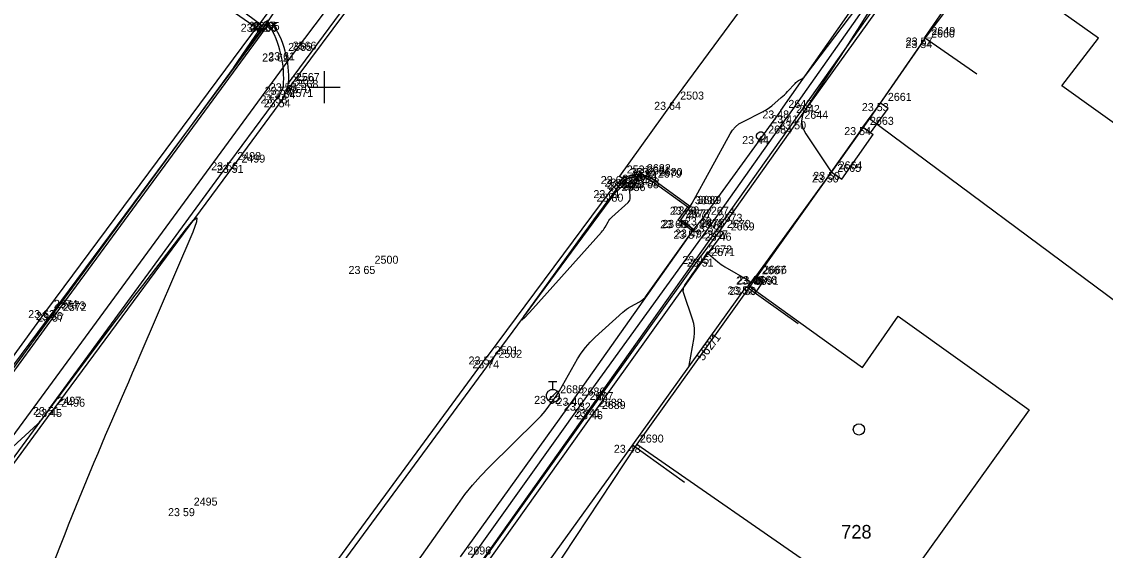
# Model space of a CAD drawing. Extents: x -702257 to -701487, y -1009871 to -1008841.
# Drawn here: x -701859.46 to -701825.59, y -1009514.48 to -1009497.95 of the extents above; entities that cross this region are included whole.
import ezdxf

# ---------------------------------------------------------------- set-up
doc = ezdxf.new("R2010")
doc.units = 0
for name, color, linetype in [('Ex_Minor Contours', 7, 'Continuous'), ('Z_body', 7, 'Continuous'), ('Z_body_cisla', 7, 'Continuous'), ('Z_body_vysky_redukovane', 7, 'Continuous'), ('Z_budova', 7, 'Continuous'), ('Z_hektometricka_sit', 7, 'Continuous'), ('Z_katastr_cisla_pozemkova', 7, 'Continuous'), ('Z_katastr_cisla_stavebni', 7, 'Continuous'), ('Z_katastr_hranice', 7, 'Continuous'), ('Z_katastr_vnitrni_kresba', 7, 'Continuous'), ('Z_katastr_znacky_budov', 7, 'Continuous'), ('Z_komunikace', 7, 'Continuous'), ('Z_obruba', 7, 'Continuous'), ('Z_ploty', 7, 'Continuous'), ('Z_rozhranni', 7, 'Continuous'), ('Z_site_vodovod_znaky', 7, 'Continuous'), ('Z_vstupy', 7, 'Continuous'), ('Z_zlabek', 7, 'Continuous')]:
    doc.layers.add(name, color=color, linetype=linetype)

# ---------------------------------------------------------------- blocks, each defined once
blk = doc.blocks.new('POINT_DISPLAY')
blk.add_line((0, 0), (0, 0))
blk = doc.blocks.new('Z18')
for p, q in [((-0.13, 0.45), (0.13, 0.45)), ((0, 0.2), (0, 0.45)), ((-0.2, 0.05), (-0.15, 0.15)), ((-0.2, -0.05), (-0.2, 0.05)), ((-0.15, 0.15), (-0.05, 0.2)), ((0.15, 0.15), (-0.15, -0.15)), ((-0.05, 0.2), (0.05, 0.2)), ((0.05, 0.2), (0.15, 0.15)), ((0.15, 0.15), (0.2, 0.05)), ((0.2, 0.05), (0.2, -0.05)), ((-0.15, -0.15), (-0.2, -0.05)), ((-0.05, -0.2), (-0.15, -0.15)), ((0.05, -0.2), (-0.05, -0.2)), ((0.15, -0.15), (0.05, -0.2)), ((0.2, -0.05), (0.15, -0.15))]:
    blk.add_line(p, q)
blk = doc.blocks.new('Z614')
for p, q in [((-0.13, 0.03), (-0.1, 0.08)), ((-0.13, -0.03), (-0.13, 0.03)), ((-0.1, 0.08), (-0.08, 0.1)), ((-0.08, 0.1), (-0.03, 0.13)), ((-0.03, 0.13), (0.03, 0.13)), ((0.03, 0.13), (0.08, 0.1)), ((0.08, 0.1), (0.1, 0.08)), ((0.1, 0.08), (0.13, 0.03)), ((0.13, 0.03), (0.13, -0.03)), ((-0.1, -0.08), (-0.13, -0.03)), ((-0.08, -0.1), (-0.1, -0.08)), ((-0.03, -0.13), (-0.08, -0.1)), ((0.03, -0.13), (-0.03, -0.13)), ((0.08, -0.1), (0.03, -0.13)), ((0.1, -0.08), (0.08, -0.1)), ((0.13, -0.03), (0.1, -0.08))]:
    blk.add_line(p, q)

msp = doc.modelspace()

# ---------------------------------------------------------------- linework, layer by layer
at = {"layer": 'Ex_Minor Contours'}
for points in [[(-701847.073, -1009514.82), (-701845.833, -1009513.043), (-701845.608, -1009512.736), (-701845.37, -1009512.441), (-701845.118, -1009512.156), (-701844.853, -1009511.883), (-701843.36, -1009510.415), (-701843.292, -1009510.346), (-701843.226, -1009510.274), (-701843.163, -1009510.2), (-701843.103, -1009510.124), (-701842.865, -1009509.815), (-701842.807, -1009509.736), (-701842.752, -1009509.656), (-701842.7, -1009509.574), (-701842.65, -1009509.491), (-701842.085, -1009508.498), (-701841.97, -1009508.312), (-701841.84, -1009508.137), (-701841.697, -1009507.973), (-701841.541, -1009507.82), (-701840.674, -1009507.038), (-701840.616, -1009506.988), (-701840.555, -1009506.942), (-701840.491, -1009506.9), (-701840.425, -1009506.861), (-701840.156, -1009506.713), (-701840.091, -1009506.673), (-701840.033, -1009506.627), (-701839.979, -1009506.574), (-701839.932, -1009506.514), (-701838.53, -1009504.544), (-701838.507, -1009504.501), (-701838.504, -1009504.461), (-701838.519, -1009504.424), (-701838.554, -1009504.389), (-701838.803, -1009504.202), (-701838.816, -1009504.192), (-701838.829, -1009504.182), (-701838.858, -1009504.158), (-701838.862, -1009504.154), (-701838.863, -1009504.15), (-701838.863, -1009504.146), (-701838.86, -1009504.141), (-701838.84, -1009504.113), (-701838.833, -1009504.103), (-701838.63, -1009503.826), (-701838.596, -1009503.777), (-701838.563, -1009503.728), (-701838.532, -1009503.677), (-701838.503, -1009503.626), (-701837.323, -1009501.462), (-701837.246, -1009501.343), (-701837.155, -1009501.24), (-701837.048, -1009501.153), (-701836.927, -1009501.081), (-701836.31, -1009500.775), (-701836.233, -1009500.733), (-701836.158, -1009500.687), (-701836.087, -1009500.637), (-701836.018, -1009500.582), (-701835.722, -1009500.33), (-701835.67, -1009500.284), (-701835.619, -1009500.237), (-701835.57, -1009500.188), (-701835.522, -1009500.138), (-701835.286, -1009499.883), (-701835.262, -1009499.858), (-701835.236, -1009499.836), (-701835.209, -1009499.815), (-701835.18, -1009499.797), (-701835.062, -1009499.726), (-701835.033, -1009499.707), (-701835.007, -1009499.685), (-701834.983, -1009499.661), (-701834.961, -1009499.635), (-701832.905, -1009496.906)], [(-701832.595, -1009497.012), (-701833.34, -1009498.199), (-701833.474, -1009498.411), (-701833.609, -1009498.622), (-701833.745, -1009498.832), (-701833.882, -1009499.042), (-701834.958, -1009500.673), (-701835.056, -1009500.871), (-701835.088, -1009501.069), (-701835.055, -1009501.267), (-701834.955, -1009501.465), (-701834.16, -1009502.65)], [(-701862.821, -1009514.068), (-701858.964, -1009510.539), (-701858.951, -1009510.527), (-701858.938, -1009510.514), (-701858.925, -1009510.5), (-701858.913, -1009510.487), (-701858.864, -1009510.431), (-701858.852, -1009510.417), (-701858.841, -1009510.403), (-701858.829, -1009510.389), (-701858.818, -1009510.374), (-701858.616, -1009510.108), (-701858.579, -1009510.059), (-701858.542, -1009510.01), (-701858.505, -1009509.961), (-701858.468, -1009509.911), (-701856.49, -1009507.275), (-701856.219, -1009506.916), (-701855.948, -1009506.557), (-701855.676, -1009506.199), (-701855.402, -1009505.842), (-701854.306, -1009504.415), (-701854.089, -1009504.155), (-701853.984, -1009504.087), (-701853.992, -1009504.211), (-701854.112, -1009504.529), (-701855.764, -1009508.385), (-701855.883, -1009508.664), (-701856.003, -1009508.942), (-701856.123, -1009509.221), (-701856.244, -1009509.499), (-701856.727, -1009510.611), (-701856.847, -1009510.89), (-701856.965, -1009511.168), (-701857.082, -1009511.448), (-701857.198, -1009511.728), (-701857.659, -1009512.848), (-701857.774, -1009513.129), (-701857.888, -1009513.41), (-701858.001, -1009513.691), (-701858.113, -1009513.972), (-701858.944, -1009516.068)], [(-701838.595, -1009508.705), (-701838.446, -1009507.824), (-701838.431, -1009507.678), (-701838.433, -1009507.533), (-701838.454, -1009507.39), (-701838.493, -1009507.248), (-701838.766, -1009506.453), (-701838.782, -1009506.385), (-701838.781, -1009506.318), (-701838.764, -1009506.255), (-701838.731, -1009506.193), (-701838.565, -1009505.951), (-701838.523, -1009505.891), (-701838.482, -1009505.83), (-701838.44, -1009505.77), (-701838.398, -1009505.709), (-701838.182, -1009505.398), (-701838.164, -1009505.372), (-701838.147, -1009505.347), (-701838.129, -1009505.321), (-701838.112, -1009505.295), (-701838.016, -1009505.152), (-701838.012, -1009505.148), (-701838.01, -1009505.147), (-701838.008, -1009505.149), (-701838.008, -1009505.155), (-701838.009, -1009505.184), (-701838.009, -1009505.19), (-701838.007, -1009505.197), (-701838.004, -1009505.202), (-701837.999, -1009505.207), (-701837.705, -1009505.46), (-701837.653, -1009505.502), (-701837.6, -1009505.542), (-701837.544, -1009505.579), (-701837.487, -1009505.613), (-701836.728, -1009506.05), (-701836.711, -1009506.064), (-701836.702, -1009506.08), (-701836.701, -1009506.098), (-701836.709, -1009506.119), (-701836.78, -1009506.25)]]:
    msp.add_lwpolyline(points, dxfattribs=at)
for points in [[(-701852.815, -1009499.356), (-701852.846, -1009499.409), (-701852.807, -1009499.362), (-701852.696, -1009499.214), (-701851.772, -1009497.969), (-701851.768, -1009497.966), (-701851.761, -1009497.963), (-701851.759, -1009497.961), (-701851.76, -1009497.959), (-701851.774, -1009497.929), (-701851.776, -1009497.925), (-701851.78, -1009497.923), (-701851.784, -1009497.923), (-701851.789, -1009497.925), (-701851.855, -1009497.968), (-701851.867, -1009497.976), (-701851.878, -1009497.986), (-701851.888, -1009497.997), (-701851.897, -1009498.009), (-701852.712, -1009499.203)], [(-701841.108, -1009504.17), (-701841.08, -1009504.132), (-701841.049, -1009504.097), (-701841.016, -1009504.064), (-701840.504, -1009503.602), (-701840.473, -1009503.568), (-701840.452, -1009503.53), (-701840.441, -1009503.488), (-701840.439, -1009503.442), (-701840.454, -1009503.23), (-701840.453, -1009503.194), (-701840.444, -1009503.161), (-701840.428, -1009503.13), (-701840.405, -1009503.103), (-701840.249, -1009502.95), (-701840.246, -1009502.947), (-701840.244, -1009502.945), (-701840.242, -1009502.941), (-701840.241, -1009502.938), (-701840.233, -1009502.917), (-701840.231, -1009502.91), (-701840.224, -1009502.889), (-701840.221, -1009502.877), (-701840.216, -1009502.856), (-701840.214, -1009502.846), (-701840.212, -1009502.837), (-701840.206, -1009502.798), (-701840.303, -1009502.8), (-701840.317, -1009502.801), (-701840.32, -1009502.801), (-701840.402, -1009502.816), (-701840.423, -1009502.82), (-701840.431, -1009502.822), (-701840.503, -1009502.846), (-701840.523, -1009502.853), (-701840.529, -1009502.855), (-701840.536, -1009502.858), (-701840.603, -1009502.891), (-701840.617, -1009502.899), (-701840.621, -1009502.901), (-701840.624, -1009502.903), (-701840.628, -1009502.905), (-701840.631, -1009502.908), (-701840.701, -1009502.975), (-701840.713, -1009502.987), (-701840.725, -1009503), (-701840.736, -1009503.013), (-701840.747, -1009503.027), (-701840.903, -1009503.226), (-701840.932, -1009503.263), (-701840.961, -1009503.301), (-701840.99, -1009503.34), (-701841.018, -1009503.378), (-701841.587, -1009504.153), (-701841.691, -1009504.295), (-701841.795, -1009504.437), (-701841.899, -1009504.579), (-701842.002, -1009504.721), (-701843.559, -1009506.863), (-701843.774, -1009507.17), (-701843.833, -1009507.283), (-701843.735, -1009507.202), (-701843.48, -1009506.926), (-701841.338, -1009504.53), (-701841.307, -1009504.493), (-701841.279, -1009504.456), (-701841.252, -1009504.416), (-701841.228, -1009504.376), (-701841.133, -1009504.21)]]:
    msp.add_lwpolyline(points, close=True, dxfattribs=at)
at = {"layer": 'Z_budova'}
for p, q in [((-701829.51, -1009495.94), (-701831.25, -1009498.45)), ((-701852.03, -1009498.02), (-701853.63, -1009496.82)), ((-701858.67, -1009506.97), (-701852.03, -1009498.02)), ((-701831.25, -1009498.45), (-701829.61, -1009499.59)), ((-701836.82, -1009506.23), (-701840.37, -1009511.18)), ((-701836.82, -1009506.23), (-701835.19, -1009507.39)), ((-701863.98, -1009514.27), (-701858.67, -1009506.97)), ((-701840.37, -1009511.18), (-701843.93, -1009516.12)), ((-701840.37, -1009511.18), (-701838.75, -1009512.35))]:
    msp.add_line(p, q, dxfattribs=at)
at = {"layer": 'Z_hektometricka_sit'}
for p, q in [((-701850, -1009499.5), (-701850, -1009500.5)), ((-701850, -1009499.5), (-701850, -1009500.5)), ((-701850.5, -1009500), (-701849.5, -1009500)), ((-701850.5, -1009500), (-701849.5, -1009500))]:
    msp.add_line(p, q, dxfattribs=at)
at = {"layer": 'Z_katastr_hranice'}
for p, q in [((-701769.49, -1009408.19), (-701878.35, -1009561.73)), ((-701850.93, -1009498.91), (-701823.73, -1009462.73)), ((-701876.92, -1009480.99), (-701851.96, -1009498.25)), ((-701851.96, -1009498.25), (-701849.47, -1009494.53)), ((-701829.34, -1009495.94), (-701831.19, -1009498.42)), ((-701896.65, -1009558.4), (-701851.96, -1009498.25)), ((-701831.19, -1009498.42), (-701832.96, -1009500.98)), ((-701895.22, -1009559.28), (-701850.93, -1009498.91)), ((-701832.96, -1009500.98), (-701836.7, -1009506.23)), ((-701832.96, -1009500.98), (-701820.11, -1009510.54)), ((-701836.7, -1009506.23), (-701840.23, -1009511.16)), ((-701840.23, -1009511.16), (-701843.58, -1009516.22)), ((-701840.23, -1009511.16), (-701832.56, -1009516.48))]:
    msp.add_line(p, q, dxfattribs=at)
at = {"layer": 'Z_katastr_vnitrni_kresba'}
for p, q in [((-701825.81, -1009498.47), (-701829.34, -1009495.94)), ((-701826.95, -1009499.96), (-701825.81, -1009498.47)), ((-701822.88, -1009502.88), (-701826.95, -1009499.96)), ((-701836.7, -1009506.23), (-701833.18, -1009508.76)), ((-701833.18, -1009508.76), (-701832.07, -1009507.16)), ((-701832.07, -1009507.16), (-701827.97, -1009510.09)), ((-701827.97, -1009510.09), (-701831.48, -1009514.98))]:
    msp.add_line(p, q, dxfattribs=at)
at = {"layer": 'Z_katastr_znacky_budov'}
msp.add_circle((-701833.297, -1009510.699), 0.175, dxfattribs=at)
at = {"layer": 'Z_komunikace'}
for p, q in [((-701846.92, -1009494.39), (-701851.16, -1009500.1)), ((-701839.11, -1009500.46), (-701834.89, -1009494.74)), ((-701851.31, -1009500.38), (-701851.16, -1009500.1)), ((-701851.31, -1009500.38), (-701852.82, -1009502.43)), ((-701839.11, -1009500.46), (-701840.78, -1009502.78)), ((-701852.82, -1009502.43), (-701858.45, -1009510.06)), ((-701841.05, -1009503.22), (-701840.66, -1009502.86)), ((-701840.78, -1009502.78), (-701840.66, -1009502.86)), ((-701841.05, -1009503.22), (-701844.91, -1009508.42)), ((-701850.61, -1009516.18), (-701844.91, -1009508.42)), ((-701861.08, -1009513.63), (-701858.45, -1009510.06))]:
    msp.add_line(p, q, dxfattribs=at)
at = {"layer": 'Z_obruba'}
for p, q in [((-701851.12, -1009499.88), (-701847.03, -1009494.32)), ((-701851.65, -1009497.97), (-701851.72, -1009498)), ((-701851.16, -1009500.1), (-701851.12, -1009499.88)), ((-701852.95, -1009502.35), (-701851.41, -1009500.26)), ((-701851.28, -1009499.99), (-701851.41, -1009500.26)), ((-701858.56, -1009510), (-701852.95, -1009502.35)), ((-701840.56, -1009502.97), (-701840.93, -1009503.33)), ((-701840.56, -1009502.97), (-701840.61, -1009502.92)), ((-701839.8, -1009502.91), (-701838.64, -1009503.74)), ((-701839.78, -1009502.85), (-701838.56, -1009503.73)), ((-701840.93, -1009503.33), (-701844.79, -1009508.54)), ((-701838.94, -1009504.16), (-701838.64, -1009503.74)), ((-701838.86, -1009504.15), (-701838.56, -1009503.73)), ((-701838.51, -1009504.49), (-701838.94, -1009504.16)), ((-701838.46, -1009504.45), (-701838.86, -1009504.15)), ((-701838.51, -1009504.49), (-701838.46, -1009504.45)), ((-701837.64, -1009504.48), (-701838.23, -1009505.28)), ((-701838.13, -1009505.36), (-701837.53, -1009504.55)), ((-701837.53, -1009504.55), (-701837.64, -1009504.48)), ((-701841.65, -1009510.06), (-701838.23, -1009505.28)), ((-701838.13, -1009505.36), (-701841.55, -1009510.13)), ((-701844.79, -1009508.54), (-701850.48, -1009516.28)), ((-701858.56, -1009510), (-701861.2, -1009513.6)), ((-701845.23, -1009515.08), (-701841.65, -1009510.06)), ((-701841.55, -1009510.13), (-701845.14, -1009515.18))]:
    msp.add_line(p, q, dxfattribs=at)
for centre, major_axis, ratio, start_param, end_param in [((-701854.517, -1009499.72), (1.643, 2.806), 0.99873, 5.15845, 5.788339), ((-701854.042, -1009499.664), (1.968, 2.173), 0.999128, 5.374244, 6.064543), ((-701840.215, -1009503.621), (0.714, 0.524), 0.995279, 0.425984, 1.467255), ((-701840.205, -1009503.568), (-0.38, -0.673), 0.985632, 3.10365, 4.220594)]:
    msp.add_ellipse(centre, major_axis=major_axis, ratio=ratio, start_param=start_param, end_param=end_param, dxfattribs=at)
at = {"layer": 'Z_ploty'}
for p, q in [((-701851.77, -1009497.67), (-701852.03, -1009498.02)), ((-701833.17, -1009501.25), (-701832.62, -1009500.5)), ((-701832.38, -1009500.67), (-701832.62, -1009500.5)), ((-701832.93, -1009501.43), (-701832.38, -1009500.67)), ((-701833.17, -1009501.25), (-701834.16, -1009502.65)), ((-701833.17, -1009501.25), (-701832.85, -1009501.48)), ((-701832.93, -1009501.43), (-701833.17, -1009501.25)), ((-701833.83, -1009502.88), (-701832.85, -1009501.48)), ((-701834.16, -1009502.65), (-701833.83, -1009502.88)), ((-701836.55, -1009505.92), (-701836.78, -1009506.25)), ((-701836.31, -1009506.1), (-701836.55, -1009505.92)), ((-701836.31, -1009506.1), (-701836.54, -1009506.43))]:
    msp.add_line(p, q, dxfattribs=at)
at = {"layer": 'Z_rozhranni'}
for p, q in [((-701858.43, -1009507.03), (-701851.78, -1009497.96)), ((-701851.72, -1009498), (-701858.39, -1009507.08)), ((-701851.78, -1009497.96), (-701851.72, -1009498)), ((-701863.82, -1009514.38), (-701858.43, -1009507.03)), ((-701858.39, -1009507.08), (-701863.76, -1009514.42))]:
    msp.add_line(p, q, dxfattribs=at)
at = {"layer": 'Z_vstupy'}
for p, q in [((-701832.62, -1009500.5), (-701831.26, -1009498.53)), ((-701836.51, -1009505.91), (-701834.2, -1009502.73))]:
    msp.add_line(p, q, dxfattribs=at)
at = {"layer": 'Z_zlabek'}
for p, q in [((-701835.73, -1009500.73), (-701832.82, -1009496.57)), ((-701832.53, -1009496.66), (-701835.49, -1009500.88)), ((-701835.22, -1009501.07), (-701832.56, -1009497.37)), ((-701835.73, -1009500.73), (-701838.15, -1009504.07)), ((-701837.91, -1009504.29), (-701835.49, -1009500.88)), ((-701835.22, -1009501.07), (-701837.64, -1009504.48)), ((-701841.93, -1009509.86), (-701837.91, -1009504.29)), ((-701838.15, -1009504.07), (-701838.46, -1009504.45)), ((-701838.46, -1009504.45), (-701842.18, -1009509.71)), ((-701842.18, -1009509.71), (-701845.75, -1009514.68)), ((-701845.51, -1009514.87), (-701841.93, -1009509.86))]:
    msp.add_line(p, q, dxfattribs=at)

# ---------------------------------------------------------------- block references
at = {"layer": 'Z_body'}
for p in [(-701852.03, -1009498.02), (-701851.78, -1009497.96), (-701851.74, -1009498.03), (-701851.72, -1009498), (-701851.65, -1009497.97), (-701831.26, -1009498.53), (-701831.25, -1009498.45), (-701851.21, -1009498.91), (-701851.36, -1009498.95), (-701851.12, -1009499.88), (-701851.41, -1009500.26), (-701851.28, -1009499.99), (-701851.16, -1009500.1), (-701851.31, -1009500.38), (-701839.11, -1009500.46), (-701832.62, -1009500.5), (-701835.73, -1009500.73), (-701835.49, -1009500.88), (-701835.22, -1009501.07), (-701833.17, -1009501.25), (-701836.36, -1009501.53), (-701852.95, -1009502.35), (-701852.82, -1009502.43), (-701834.16, -1009502.65), (-701840.78, -1009502.78), (-701840.66, -1009502.86), (-701840.61, -1009502.92), (-701840.56, -1009502.97), (-701840.15, -1009502.74), (-701840.14, -1009502.8), (-701839.8, -1009502.91), (-701839.78, -1009502.85), (-701834.2, -1009502.73), (-701841.05, -1009503.22), (-701840.93, -1009503.33), (-701838.64, -1009503.74), (-701838.56, -1009503.73), (-701838.94, -1009504.16), (-701838.86, -1009504.15), (-701838.15, -1009504.07), (-701837.91, -1009504.29), (-701838.51, -1009504.49), (-701838.46, -1009504.45), (-701837.64, -1009504.48), (-701837.53, -1009504.55), (-701838.23, -1009505.28), (-701838.13, -1009505.36), (-701848.66, -1009505.59), (-701836.55, -1009505.92), (-701836.51, -1009505.91), (-701836.82, -1009506.23), (-701836.78, -1009506.25), (-701858.67, -1009506.97), (-701858.43, -1009507.03), (-701858.39, -1009507.08), (-701844.91, -1009508.42), (-701844.79, -1009508.54), (-701842.86, -1009509.65), (-701842.18, -1009509.71), (-701858.56, -1009510), (-701858.45, -1009510.06), (-701841.93, -1009509.86), (-701841.65, -1009510.06), (-701841.55, -1009510.13), (-701840.37, -1009511.18), (-701854.3, -1009513.16)]:
    msp.add_blockref('POINT_DISPLAY', p, dxfattribs=at)
at = {"layer": 'Z_site_vodovod_znaky'}
for name, p in [('Z614', (-701836.36, -1009501.53)), ('Z18', (-701842.86, -1009509.65))]:
    msp.add_blockref(name, p, dxfattribs=at)

# ---------------------------------------------------------------- texts
at = {"layer": 'Z_body_cisla'}
for s, p in [('2660', (-701831.04, -1009498.45)), ('2649', (-701831.03, -1009498.37)), ('2566', (-701850.99, -1009498.83)), ('2565', (-701851.13, -1009498.87)), ('2567', (-701850.89, -1009499.81)), ('2570', (-701851.18, -1009500.19)), ('2569', (-701851.05, -1009499.91)), ('2568', (-701850.93, -1009500.03)), ('2571', (-701851.09, -1009500.31)), ('2503', (-701838.88, -1009500.39)), ('2661', (-701832.39, -1009500.43)), ('2643', (-701835.5, -1009500.65)), ('2642', (-701835.26, -1009500.81)), ('2644', (-701835, -1009500.99)), ('2663', (-701832.95, -1009501.18)), ('2684', (-701836.13, -1009501.45)), ('2498', (-701852.72, -1009502.28)), ('2499', (-701852.59, -1009502.36)), ('2664', (-701833.93, -1009502.57)), ('2531', (-701840.55, -1009502.7)), ('2532', (-701840.43, -1009502.78)), ('2533', (-701840.38, -1009502.85)), ('2534', (-701840.34, -1009502.9)), ('2682', (-701839.92, -1009502.66)), ('2681', (-701839.92, -1009502.73)), ('2679', (-701839.58, -1009502.83)), ('2680', (-701839.55, -1009502.78)), ('2665', (-701833.97, -1009502.65)), ('2535', (-701840.83, -1009503.15)), ('2536', (-701840.71, -1009503.25)), ('3890', (-701838.42, -1009503.66)), ('3889', (-701838.34, -1009503.65)), ('2678', (-701838.71, -1009504.08)), ('2677', (-701838.63, -1009504.07)), ('2674', (-701837.92, -1009503.99)), ('2673', (-701837.68, -1009504.21)), ('2676', (-701838.29, -1009504.41)), ('2675', (-701838.24, -1009504.37)), ('2670', (-701837.42, -1009504.4)), ('2669', (-701837.3, -1009504.48)), ('2672', (-701838, -1009505.2)), ('2671', (-701837.91, -1009505.28)), ('2500', (-701848.43, -1009505.52)), ('2667', (-701836.33, -1009505.85)), ('2666', (-701836.29, -1009505.83)), ('2668', (-701836.59, -1009506.15)), ('3891', (-701836.55, -1009506.18)), ('2574', (-701858.45, -1009506.9)), ('2573', (-701858.21, -1009506.95)), ('2572', (-701858.17, -1009507)), ('2501', (-701844.68, -1009508.35)), ('2502', (-701844.56, -1009508.46)), ('2685', (-701842.63, -1009509.57)), ('2686', (-701841.96, -1009509.64)), ('2497', (-701858.34, -1009509.93)), ('2496', (-701858.22, -1009509.99)), ('2687', (-701841.71, -1009509.78)), ('2688', (-701841.42, -1009509.99)), ('2689', (-701841.33, -1009510.06)), ('2690', (-701840.14, -1009511.11)), ('2495', (-701854.08, -1009513.08)), ('2696', (-701845.53, -1009514.61))]:
    msp.add_text(s, height=0.25, dxfattribs=at).set_placement(p)
at = {"layer": 'Z_body_vysky_redukovane'}
for s, p in [('23 72', (-701852.613, -1009498.27)), ('23 77', (-701852.363, -1009498.21)), ('23 66', (-701852.323, -1009498.28)), ('23 65', (-701852.303, -1009498.25)), ('23 65', (-701852.233, -1009498.22)), ('23 54', (-701831.843, -1009498.78)), ('23 57', (-701831.833, -1009498.7)), ('23 61', (-701851.752, -1009499.16)), ('23 62', (-701851.943, -1009499.2)), ('23 58', (-701851.703, -1009500.13)), ('23 58', (-701851.993, -1009500.51)), ('23 59', (-701851.863, -1009500.24)), ('23 54', (-701851.743, -1009500.35)), ('23 54', (-701851.893, -1009500.63)), ('23 64', (-701839.693, -1009500.71)), ('23 53', (-701833.203, -1009500.75)), ('23 48', (-701836.313, -1009500.98)), ('23 41', (-701836.032, -1009501.13)), ('23 50', (-701835.783, -1009501.32)), ('23 54', (-701833.753, -1009501.5)), ('23 44', (-701836.943, -1009501.78)), ('23 56', (-701853.533, -1009502.6)), ('23 51', (-701853.362, -1009502.68)), ('23 50', (-701834.723, -1009502.9)), ('23 63', (-701841.363, -1009503.03)), ('23 63', (-701841.243, -1009503.11)), ('23 80', (-701841.172, -1009503.17)), ('23 80', (-701841.123, -1009503.22)), ('23 74', (-701840.723, -1009503.05)), ('23 61', (-701840.692, -1009502.99)), ('23 68', (-701840.383, -1009503.16)), ('23 58', (-701840.363, -1009503.1)), ('23 50', (-701834.763, -1009502.98)), ('23 61', (-701841.592, -1009503.47)), ('23 80', (-701841.493, -1009503.58)), ('23 60', (-701839.203, -1009503.99)), ('23 50', (-701839.123, -1009503.98)), ('23 60', (-701839.502, -1009504.41)), ('23 49', (-701839.443, -1009504.4)), ('23 49', (-701838.733, -1009504.32)), ('23 39', (-701838.493, -1009504.54)), ('23 57', (-701839.093, -1009504.74)), ('23 49', (-701839.043, -1009504.7)), ('23 47', (-701838.223, -1009504.73)), ('23 46', (-701838.113, -1009504.8)), ('23 45', (-701838.813, -1009505.53)), ('23 51', (-701838.672, -1009505.61)), ('23 65', (-701849.243, -1009505.84)), ('23 48', (-701837.133, -1009506.17)), ('23 48', (-701837.093, -1009506.16)), ('23 52', (-701837.403, -1009506.48)), ('23 50', (-701837.343, -1009506.5)), ('23 63', (-701859.253, -1009507.22)), ('23 66', (-701859.013, -1009507.28)), ('23 57', (-701858.973, -1009507.33)), ('23 57', (-701845.493, -1009508.67)), ('23 74', (-701845.373, -1009508.79)), ('23 52', (-701843.443, -1009509.9)), ('23 40', (-701842.743, -1009509.96)), ('23 51', (-701859.102, -1009510.25)), ('23 45', (-701859.033, -1009510.31)), ('23 32', (-701842.513, -1009510.11)), ('23 41', (-701842.192, -1009510.31)), ('23 46', (-701842.133, -1009510.38)), ('23 48', (-701840.953, -1009511.43)), ('23 59', (-701854.883, -1009513.41))]:
    msp.add_text(s, height=0.25, dxfattribs=at).set_placement(p)
at = {"layer": 'Z_katastr_cisla_pozemkova'}
msp.add_text('562/1', height=0.285, rotation=53, dxfattribs=at).set_placement((-701838.164, -1009508.58))
at = {"layer": 'Z_katastr_cisla_stavebni'}
msp.add_text('728', height=0.425, dxfattribs=at).set_placement((-701833.848, -1009514.11))

doc.saveas('drawing.dxf')
